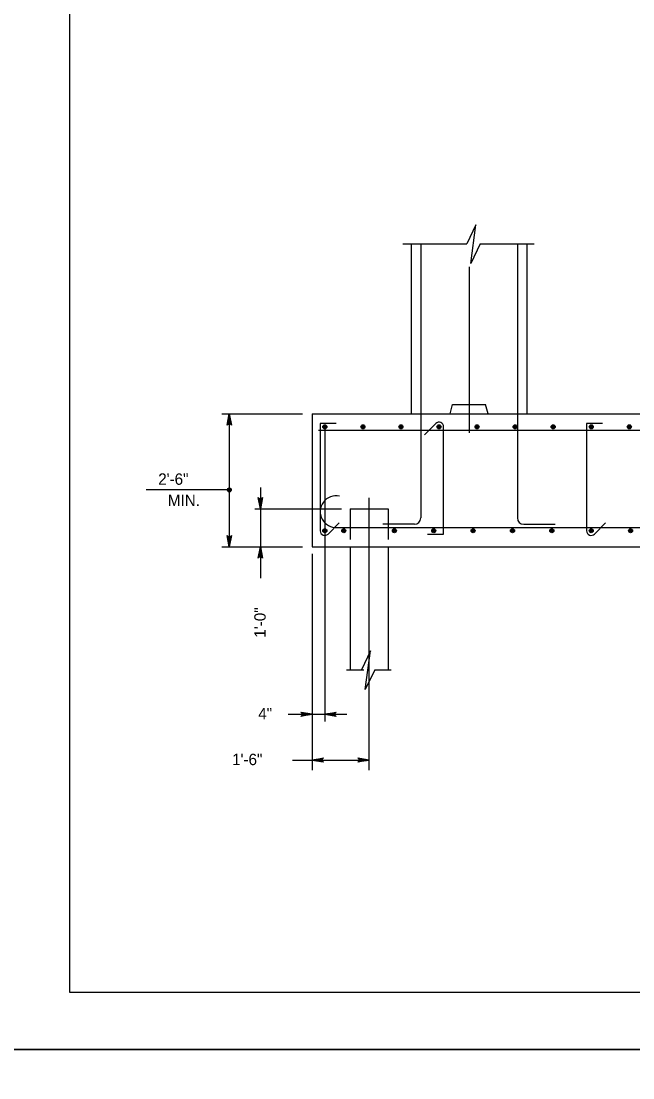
# Model space of a CAD drawing. Extents: x 646165 to 651486, y 296916 to 299292.
# Drawn here: x 650657.7 to 650819, y 298690.8 to 298969.3 of the extents above; entities that cross this region are included whole.
import ezdxf

# ---------------------------------------------------------------- set-up
doc = ezdxf.new("R2010")
doc.units = 0
for name, color, linetype in [('2', 7, 'Continuous'), ('50', 7, 'Continuous'), ('51', 7, 'Continuous'), ('52', 7, 'Continuous'), ('53', 7, 'Continuous'), ('54', 7, 'Continuous'), ('61', 7, 'Continuous'), ('PLT-BNDY', 7, 'Continuous')]:
    doc.layers.add(name, color=color, linetype=linetype)

msp = doc.modelspace()

# ---------------------------------------------------------------- linework, layer by layer
at = {"layer": '2'}
for p, q in [((650670.59, 298713.25), (650670.59, 299277.25)), ((651456.59, 298713.25), (650670.59, 298713.25))]:
    msp.add_line(p, q, dxfattribs=at)
at = {"layer": '50'}
for p, q in [((650775.83, 298904.57), (650775.83, 298860.75)), ((650737.79, 298862.36), (650737.79, 298784.66)), ((650749.46, 298771.9), (650749.46, 298843.68))]:
    msp.add_line(p, q, dxfattribs=at)
at = {"layer": '51'}
for p, q in [((650760.59, 298910.62), (650760.59, 298865.75)), ((650791.06, 298910.62), (650791.06, 298865.75)), ((650734.46, 298865.75), (650734.46, 298830.75)), ((650734.46, 298865.75), (650990.99, 298865.75)), ((650770.83, 298865.75), (650771.47, 298868.25)), ((650771.47, 298868.25), (650780.18, 298868.25)), ((650780.83, 298865.75), (650780.18, 298868.25)), ((650734.46, 298830.75), (650990.99, 298830.75))]:
    msp.add_line(p, q, dxfattribs=at)
at = {"layer": '52'}
for p, q in [((650758.36, 298910.62), (650775.27, 298910.62)), ((650778.78, 298910.62), (650792.95, 298910.62)), ((650710.63, 298865.75), (650731.94, 298865.75)), ((650712.6, 298865.75), (650712.6, 298830.75)), ((650720.79, 298846.35), (650720.79, 298822.47)), ((650712.6, 298845.75), (650690.71, 298845.75)), ((650719.37, 298840.75), (650742.2, 298840.75)), ((650710.63, 298830.75), (650731.94, 298830.75)), ((650734.46, 298828.92), (650734.46, 298771.9)), ((650743.48, 298798.35), (650748.04, 298798.35)), ((650750.95, 298798.35), (650755.29, 298798.35)), ((650728.14, 298786.6), (650743.56, 298786.6)), ((650729.28, 298774.54), (650749.46, 298774.54))]:
    msp.add_line(p, q, dxfattribs=at)
for points in [[(650778.78, 298910.62), (650776.25, 298905.43), (650777.63, 298915.58), (650775.27, 298910.62)], [(650712.6, 298865.75), (650713.16, 298862.77), (650713.08, 298862.88), (650713, 298863), (650712.9, 298863.06), (650712.8, 298863.11), (650712.7, 298863.13), (650712.6, 298863.15), (650712.5, 298863.13), (650712.4, 298863.11), (650712.3, 298863.06), (650712.2, 298863), (650712.12, 298862.88), (650712.04, 298862.77), (650712.6, 298865.75), (650712.12, 298862.88), (650712.2, 298863), (650712.6, 298865.75), (650712.3, 298863.06), (650712.4, 298863.11), (650712.6, 298865.75), (650712.5, 298863.13), (650712.6, 298863.15), (650712.6, 298865.75), (650712.7, 298863.13), (650712.8, 298863.11), (650712.6, 298865.75), (650712.9, 298863.06), (650713, 298863), (650712.6, 298865.75), (650713.08, 298862.88)], [(650720.79, 298840.75), (650720.23, 298843.73), (650720.31, 298843.62), (650720.39, 298843.5), (650720.49, 298843.44), (650720.59, 298843.38), (650720.69, 298843.37), (650720.79, 298843.35), (650720.89, 298843.37), (650720.99, 298843.38), (650721.09, 298843.44), (650721.19, 298843.5), (650721.27, 298843.62), (650721.35, 298843.73), (650720.79, 298840.75), (650721.27, 298843.62), (650721.19, 298843.5), (650720.79, 298840.75), (650721.09, 298843.44), (650720.99, 298843.38), (650720.79, 298840.75), (650720.89, 298843.37), (650720.79, 298843.35), (650720.79, 298840.75), (650720.69, 298843.37), (650720.59, 298843.38), (650720.79, 298840.75), (650720.49, 298843.44), (650720.39, 298843.5), (650720.79, 298840.75), (650720.31, 298843.62)], [(650712.6, 298830.75), (650712.04, 298833.73), (650712.12, 298833.62), (650712.2, 298833.5), (650712.3, 298833.44), (650712.4, 298833.38), (650712.5, 298833.37), (650712.6, 298833.35), (650712.7, 298833.37), (650712.8, 298833.38), (650712.9, 298833.44), (650713, 298833.5), (650713.08, 298833.62), (650713.16, 298833.73), (650712.6, 298830.75), (650713.08, 298833.62), (650713, 298833.5), (650712.6, 298830.75), (650712.9, 298833.44), (650712.8, 298833.38), (650712.6, 298830.75), (650712.7, 298833.37), (650712.6, 298833.35), (650712.6, 298830.75), (650712.5, 298833.37), (650712.4, 298833.38), (650712.6, 298830.75), (650712.3, 298833.44), (650712.2, 298833.5), (650712.6, 298830.75), (650712.12, 298833.62)], [(650712.6, 298830.75), (650712.04, 298833.73), (650712.12, 298833.62), (650712.2, 298833.5), (650712.3, 298833.44), (650712.4, 298833.38), (650712.5, 298833.37), (650712.6, 298833.35), (650712.7, 298833.37), (650712.8, 298833.38), (650712.9, 298833.44), (650713, 298833.5), (650713.08, 298833.62), (650713.16, 298833.73), (650712.6, 298830.75), (650713.08, 298833.62), (650713, 298833.5), (650712.6, 298830.75), (650712.9, 298833.44), (650712.8, 298833.38), (650712.6, 298830.75), (650712.7, 298833.37), (650712.6, 298833.35), (650712.6, 298830.75), (650712.5, 298833.37), (650712.4, 298833.38), (650712.6, 298830.75), (650712.3, 298833.44), (650712.2, 298833.5), (650712.6, 298830.75), (650712.12, 298833.62)], [(650720.79, 298830.75), (650721.35, 298827.77), (650721.27, 298827.88), (650721.19, 298828), (650721.09, 298828.05), (650720.99, 298828.11), (650720.89, 298828.13), (650720.79, 298828.15), (650720.69, 298828.13), (650720.59, 298828.11), (650720.49, 298828.05), (650720.39, 298828), (650720.31, 298827.88), (650720.23, 298827.77), (650720.79, 298830.75), (650720.31, 298827.88), (650720.39, 298828), (650720.79, 298830.75), (650720.49, 298828.05), (650720.59, 298828.11), (650720.79, 298830.75), (650720.69, 298828.13), (650720.79, 298828.15), (650720.79, 298830.75), (650720.89, 298828.13), (650720.99, 298828.11), (650720.79, 298830.75), (650721.09, 298828.05), (650721.19, 298828), (650720.79, 298830.75), (650721.27, 298827.88)], [(650750.95, 298798.35), (650748.42, 298793.16), (650749.8, 298803.31), (650747.44, 298798.35)], [(650734.46, 298786.6), (650731.48, 298786.05), (650731.59, 298786.12), (650731.71, 298786.2), (650731.77, 298786.3), (650731.83, 298786.4), (650731.84, 298786.5), (650731.86, 298786.6), (650731.84, 298786.7), (650731.83, 298786.8), (650731.77, 298786.9), (650731.71, 298787), (650731.59, 298787.08), (650731.48, 298787.16), (650734.46, 298786.6), (650731.59, 298787.08), (650731.71, 298787), (650734.46, 298786.6), (650731.77, 298786.9), (650731.83, 298786.8), (650734.46, 298786.6), (650731.84, 298786.7), (650731.86, 298786.6), (650734.46, 298786.6), (650731.84, 298786.5), (650731.83, 298786.4), (650734.46, 298786.6), (650731.77, 298786.3), (650731.71, 298786.2), (650734.46, 298786.6), (650731.59, 298786.12)], [(650737.79, 298786.6), (650740.78, 298787.16), (650740.66, 298787.08), (650740.55, 298787), (650740.49, 298786.9), (650740.43, 298786.8), (650740.41, 298786.7), (650740.39, 298786.6), (650740.41, 298786.5), (650740.43, 298786.4), (650740.49, 298786.3), (650740.55, 298786.2), (650740.66, 298786.12), (650740.78, 298786.05), (650737.79, 298786.6), (650740.66, 298786.12), (650740.55, 298786.2), (650737.79, 298786.6), (650740.49, 298786.3), (650740.43, 298786.4), (650737.79, 298786.6), (650740.41, 298786.5), (650740.39, 298786.6), (650737.79, 298786.6), (650740.41, 298786.7), (650740.43, 298786.8), (650737.79, 298786.6), (650740.49, 298786.9), (650740.55, 298787), (650737.79, 298786.6), (650740.66, 298787.08)], [(650734.46, 298774.54), (650737.44, 298775.1), (650737.33, 298775.02), (650737.21, 298774.94), (650737.15, 298774.84), (650737.09, 298774.74), (650737.08, 298774.64), (650737.06, 298774.54), (650737.08, 298774.44), (650737.09, 298774.34), (650737.15, 298774.24), (650737.21, 298774.14), (650737.33, 298774.06), (650737.44, 298773.98), (650734.46, 298774.54), (650737.33, 298774.06), (650737.21, 298774.14), (650734.46, 298774.54), (650737.15, 298774.24), (650737.09, 298774.34), (650734.46, 298774.54), (650737.08, 298774.44), (650737.06, 298774.54), (650734.46, 298774.54), (650737.08, 298774.64), (650737.09, 298774.74), (650734.46, 298774.54), (650737.15, 298774.84), (650737.21, 298774.94), (650734.46, 298774.54), (650737.33, 298775.02)], [(650749.46, 298774.54), (650746.48, 298773.98), (650746.59, 298774.06), (650746.71, 298774.14), (650746.77, 298774.24), (650746.83, 298774.34), (650746.84, 298774.44), (650746.86, 298774.54), (650746.84, 298774.64), (650746.83, 298774.74), (650746.77, 298774.84), (650746.71, 298774.94), (650746.59, 298775.02), (650746.48, 298775.1), (650749.46, 298774.54), (650746.59, 298775.02), (650746.71, 298774.94), (650749.46, 298774.54), (650746.77, 298774.84), (650746.83, 298774.74), (650749.46, 298774.54), (650746.84, 298774.64), (650746.86, 298774.54), (650749.46, 298774.54), (650746.84, 298774.44), (650746.83, 298774.34), (650749.46, 298774.54), (650746.77, 298774.24), (650746.71, 298774.14), (650749.46, 298774.54), (650746.59, 298774.06)]]:
    msp.add_lwpolyline(points, dxfattribs=at)
for radius in [0.533, 0.267]:
    msp.add_circle((650712.6, 298845.75), radius, dxfattribs=at)
at = {"layer": '54'}
for p, q in [((650763.09, 298910.31), (650763.09, 298838.36)), ((650788.56, 298910.31), (650788.56, 298838.36)), ((650740.81, 298863.25), (650736.57, 298863.25)), ((650736.57, 298863.25), (650736.57, 298834.97)), ((650767.03, 298863.22), (650764.09, 298860.28)), ((650811.04, 298863.25), (650806.81, 298863.25)), ((650806.81, 298863.25), (650806.81, 298834.97)), ((650736.13, 298861.47), (650990.99, 298861.47)), ((650769.12, 298834.08), (650769.12, 298862.36)), ((650738.66, 298834.11), (650741.6, 298837.05)), ((650741.04, 298835.86), (650990.99, 298835.86)), ((650761.43, 298836.69), (650753.09, 298836.69)), ((650790.23, 298836.69), (650798.56, 298836.69)), ((650808.89, 298834.11), (650811.84, 298837.05)), ((650764.89, 298834.08), (650769.12, 298834.08))]:
    msp.add_line(p, q, dxfattribs=at)
for centre, radius in [((650737.79, 298862.36), 0.533), ((650737.79, 298862.36), 0.4), ((650737.79, 298862.36), 0.267), ((650737.79, 298862.36), 0.133), ((650747.83, 298862.36), 0.533), ((650747.83, 298862.36), 0.4), ((650747.83, 298862.36), 0.267), ((650747.83, 298862.36), 0.133), ((650757.86, 298862.36), 0.533), ((650757.86, 298862.36), 0.4), ((650757.86, 298862.36), 0.267), ((650757.86, 298862.36), 0.133), ((650767.9, 298862.36), 0.533), ((650767.9, 298862.36), 0.4), ((650767.9, 298862.36), 0.267), ((650767.9, 298862.36), 0.133), ((650777.93, 298862.36), 0.533), ((650777.93, 298862.36), 0.4), ((650777.93, 298862.36), 0.267), ((650777.93, 298862.36), 0.133), ((650787.97, 298862.36), 0.533), ((650787.97, 298862.36), 0.4), ((650787.97, 298862.36), 0.267), ((650787.97, 298862.36), 0.133), ((650798, 298862.36), 0.533), ((650798, 298862.36), 0.4), ((650798, 298862.36), 0.267), ((650798, 298862.36), 0.133), ((650808.04, 298862.36), 0.533), ((650808.04, 298862.36), 0.4), ((650808.04, 298862.36), 0.267), ((650808.04, 298862.36), 0.133), ((650818.08, 298862.36), 0.533), ((650818.08, 298862.36), 0.4), ((650818.08, 298862.36), 0.267), ((650818.08, 298862.36), 0.133), ((650737.79, 298834.97), 0.533), ((650737.79, 298834.97), 0.4), ((650737.79, 298834.97), 0.267), ((650737.79, 298834.97), 0.133), ((650742.79, 298834.97), 0.533), ((650742.79, 298834.97), 0.4), ((650742.79, 298834.97), 0.267), ((650742.79, 298834.97), 0.133), ((650756.13, 298834.97), 0.533), ((650756.13, 298834.97), 0.4), ((650756.13, 298834.97), 0.267), ((650756.13, 298834.97), 0.133), ((650766.51, 298834.97), 0.533), ((650766.51, 298834.97), 0.4), ((650766.51, 298834.97), 0.267), ((650766.51, 298834.97), 0.133), ((650776.89, 298834.97), 0.533), ((650776.89, 298834.97), 0.4), ((650776.89, 298834.97), 0.267), ((650776.89, 298834.97), 0.133), ((650787.27, 298834.97), 0.533), ((650787.27, 298834.97), 0.4), ((650787.27, 298834.97), 0.267), ((650787.27, 298834.97), 0.133), ((650797.65, 298834.97), 0.533), ((650797.65, 298834.97), 0.4), ((650797.65, 298834.97), 0.267), ((650797.65, 298834.97), 0.133), ((650808.03, 298834.97), 0.533), ((650808.03, 298834.97), 0.4), ((650808.03, 298834.97), 0.267), ((650808.03, 298834.97), 0.133), ((650818.41, 298834.97), 0.533), ((650818.41, 298834.97), 0.4), ((650818.41, 298834.97), 0.267), ((650818.41, 298834.97), 0.133)]:
    msp.add_circle(centre, radius, dxfattribs=at)
for centre, radius, start, end in [((650767.9, 298862.36), 1.22, 0, 135), ((650740.71, 298840.01), 4.15, 77.003, 274.6496), ((650761.43, 298838.36), 1.67, 270, 0), ((650790.23, 298838.36), 1.67, 180, 270), ((650737.79, 298834.97), 1.22, 180, 315), ((650808.03, 298834.97), 1.22, 180, 315)]:
    msp.add_arc(centre, radius, start, end, dxfattribs=at)
at = {"layer": '61'}
for p, q in [((650744.46, 298840.75), (650754.46, 298840.75)), ((650744.46, 298840.75), (650744.46, 298832.66)), ((650754.46, 298840.75), (650754.46, 298832.66)), ((650744.46, 298830.75), (650744.46, 298798.35)), ((650754.46, 298830.75), (650754.46, 298798.35))]:
    msp.add_line(p, q, dxfattribs=at)
at = {"layer": 'PLT-BNDY'}
for points in [[(650630.59, 299292.25), (651471.59, 299292.25), (651471.59, 298698.25), (650630.59, 298698.25)], [(650630.59, 298698.25), (651471.59, 298698.25), (651471.59, 298104.25), (650630.59, 298104.25)]]:
    msp.add_lwpolyline(points, close=True, dxfattribs=at)

# ---------------------------------------------------------------- texts
at = {"layer": '53'}
for s, p in [('2\'-6"', (650693.85, 298847.09)), ('MIN.', (650696.39, 298841.49)), ('4"', (650720.24, 298785.28)), ('1\'-6"', (650713.34, 298773.19))]:
    msp.add_text(s, height=3, dxfattribs=at).set_placement(p)
msp.add_text('1\'-0"', height=3, rotation=90, dxfattribs=at).set_placement((650722.19, 298806.79))

doc.saveas('drawing.dxf')
